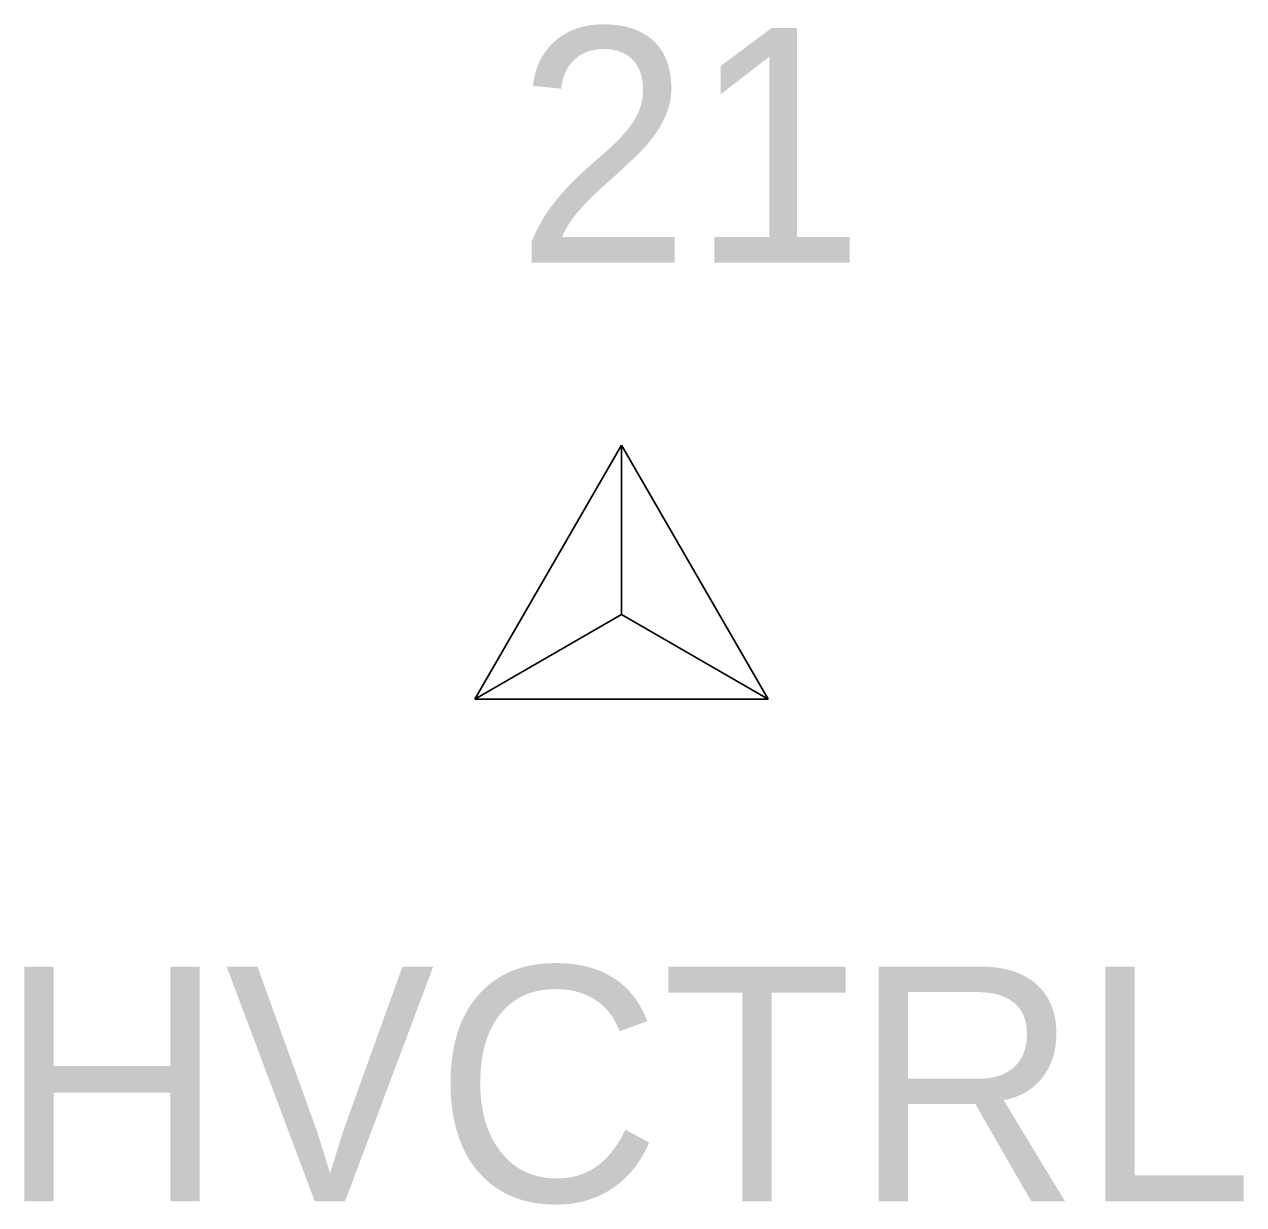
# Model space of a CAD drawing. Extents: x 1528286 to 1556263, y 492387 to 508952.
# Drawn here: x 1528322.6 to 1528332.99, y 492794.21 to 492804.27 of the extents above; entities that cross this region are included whole.
import ezdxf

# ---------------------------------------------------------------- set-up
doc = ezdxf.new("R2010")
doc.units = 0
for name, color, linetype in [('C_A', 7, 'Continuous'), ('C_I', 7, 'Continuous'), ('CPSM', 7, 'Continuous')]:
    doc.layers.add(name, color=color, linetype=linetype)

msp = doc.modelspace()

# ---------------------------------------------------------------- linework, layer by layer
at = {"layer": 'CPSM'}
for p, q in [((1528326.441, 492798.517), (1528327.691, 492800.682)), ((1528326.441, 492798.517), (1528327.691, 492800.682)), ((1528328.941, 492798.517), (1528327.691, 492800.682)), ((1528327.691, 492799.238), (1528327.691, 492800.682)), ((1528328.941, 492798.517), (1528327.691, 492800.682)), ((1528327.691, 492799.238), (1528327.691, 492800.682)), ((1528326.441, 492798.517), (1528327.691, 492799.238)), ((1528326.441, 492798.517), (1528327.691, 492799.238)), ((1528327.691, 492799.238), (1528327.691, 492799.238)), ((1528327.691, 492799.238), (1528328.941, 492798.517)), ((1528327.691, 492799.238), (1528327.691, 492799.238)), ((1528327.691, 492799.238), (1528328.941, 492798.517)), ((1528326.441, 492798.517), (1528328.941, 492798.517)), ((1528326.441, 492798.517), (1528328.941, 492798.517))]:
    msp.add_line(p, q, dxfattribs=at)

# ---------------------------------------------------------------- texts
at = {"layer": 'C_A'}
msp.add_text('HVCTRL', height=2, dxfattribs=at).set_placement((1528322.384, 492794.238))
msp.add_text('HVCTRL', height=2, dxfattribs=at).set_placement((1528322.384, 492794.238))
at = {"layer": 'C_I'}
msp.add_text('21', height=2, dxfattribs=at).set_placement((1528326.793, 492802.238))
msp.add_text('21', height=2, dxfattribs=at).set_placement((1528326.793, 492802.238))

doc.saveas('drawing.dxf')
